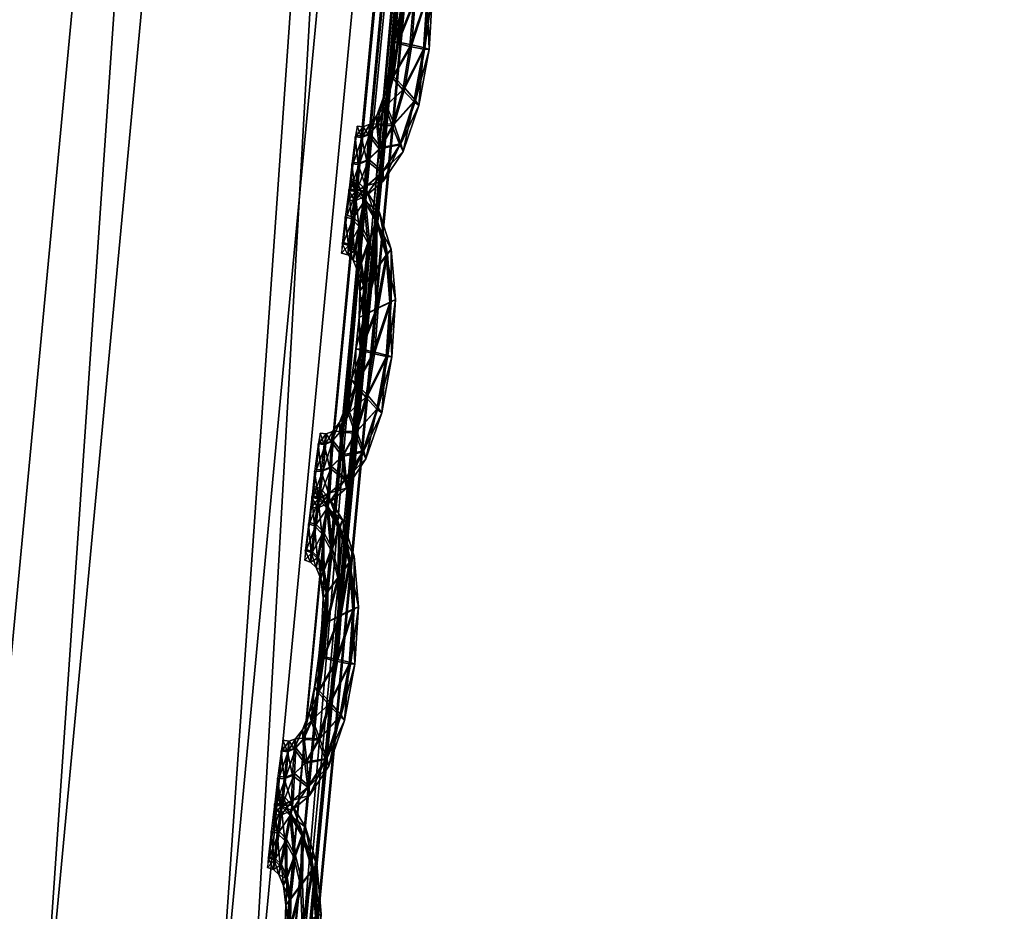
# Model space of a CAD drawing. Extents: x -7.4 to 7.4, y -11.5 to 9.8.
# Tile 360 of 469: x 7.242 to 7.428, y -1.481 to -1.313. Entities that reach past the tile are written whole.
import ezdxf

# ---------------------------------------------------------------- set-up
doc = ezdxf.new("R2010")
doc.units = 0
doc.header["$MEASUREMENT"] = 0
for name, color, linetype in [('A-FURN-3-ST', 150, 'Continuous'), ('A-FURN-3-ST-SEAM', 130, 'Continuous'), ('A-FURN-3-ST-SI', 160, 'Continuous')]:
    doc.layers.add(name, color=color, linetype=linetype)

msp = doc.modelspace()

# ---------------------------------------------------------------- meshes
at = {"layer": 'A-FURN-3-ST'}
mesh = msp.add_polyface(dxfattribs=at)
corners = [(7.22977, 2.47974, 1.00292), (7.35379, 1.23499, 1.00342), (7.0974, 1.23355, 0.61819), (6.97746, 2.47748, 0.61819), (7.36432, -0.11388, 1.00364), (7.10761, -0.11441, 0.61819), (7.23187, -1.52018, 1.00345), (6.97947, -1.51977, 0.61819), (6.94358, -2.93336, 1.00296), (6.70064, -2.932, 0.61819), (6.49747, -4.30695, 1.00243), (6.26973, -4.302, 0.61819), (2.26399, -2.9313, 0.55836), (2.16775, -1.51952, 0.55836), (3.0253, -1.51952, 0.55836), (3.10702, -2.9313, 0.55836), (2.93167, -0.11466, 0.55836), (2.84505, 1.23285, 0.55836), (2.08805, -0.11466, 0.55836), (2.77575, 2.47636, 0.55836), (2.02663, 1.23285, 0.55836), (2.45224, -5.39073, 0.55836), (2.3693, -4.27613, 0.55836), (3.15503, -4.27547, 0.55836), (4.17159, -2.9313, 0.55836), (5.25451, -2.9313, 0.55836), (4.97271, -4.28639, 0.55836), (4.06343, -4.27934, 0.55836), (3.87811, -5.41615, 0.55836), (4.60186, -5.47272, 0.55836), (6.4913, -0.11462, 0.56582), (6.37871, -1.51956, 0.56582), (5.48815, -0.11466, 0.55836), (5.42456, -1.51952, 0.55836), (6.12967, -2.93138, 0.56582), (6.47938, 1.23293, 0.56582), (6.36909, 2.47649, 0.56582), (5.45958, 1.23285, 0.55836), (5.36104, 2.47636, 0.55836), (5.74344, -4.29463, 0.56582), (4.17689, -0.11466, 0.55836), (4.20372, -1.51956, 0.55836), (4.11143, 1.23285, 0.55836), (4.02429, 2.47636, 0.55836)]
mesh.append_faces([[corners[k] for k in face] for face in [(0, 1, 2), (2, 3, 0), (4, 5, 2), (2, 1, 4), (6, 7, 5), (5, 4, 6), (8, 9, 7), (7, 6, 8), (10, 11, 9), (9, 8, 10), (24, 25, 26), (26, 27, 24), (27, 26, 29), (30, 5, 7), (7, 31, 30), (32, 30, 31), (31, 33, 32), (33, 31, 34), (34, 25, 33), (31, 7, 9), (9, 34, 31), (3, 2, 35), (35, 36, 3), (36, 35, 37), (37, 38, 36), (35, 30, 32), (32, 37, 35), (2, 5, 30), (30, 35, 2), (34, 9, 11), (11, 39, 34), (25, 34, 39), (39, 26, 25), (40, 32, 33), (33, 41, 40), (41, 33, 25), (25, 24, 41), (38, 37, 42), (42, 43, 38), (37, 32, 40), (40, 42, 37)]])
mesh.append_faces([[corners[k] for k in face] for face in [(12, 13, 14), (14, 15, 12), (16, 14, 13), (17, 16, 18), (19, 17, 20), (21, 22, 23), (22, 12, 15), (15, 23, 22), (27, 23, 15), (14, 16, 40), (15, 14, 41), (17, 19, 43), (16, 17, 42)]], dxfattribs={"vtx0": -1, "vtx1": -1, "vtx2": -1})
mesh.append_faces([[corners[k] for k in face] for face in [(15, 24, 27), (23, 27, 28)]], dxfattribs={"vtx0": -1, "vtx2": -1})
mesh.append_faces([[corners[k] for k in face] for face in [(40, 41, 14), (41, 24, 15), (43, 42, 17), (42, 40, 16)]], dxfattribs={"vtx1": -1, "vtx2": -1})
mesh = msp.add_polyface(dxfattribs=at)
corners = [(7.42329, -0.11335, 17.73472), (7.29032, -1.52059, 17.72529), (7.2887, -1.52055, 17.71875), (7.42159, -0.11343, 17.72818), (6.99958, -2.93456, 17.69562), (7.00104, -2.93481, 17.70216), (7.29305, -1.52076, 17.73624), (7.4261, -0.11318, 17.74563), (7.00286, -2.93505, 17.73015), (7.2923, -1.52068, 17.75301), (7.27821, -1.51994, 17.76499), (7.4253, -0.11322, 17.76233), (7.41066, -0.11417, 17.77427), (7.00353, -2.93522, 17.71323), (6.90828, -2.91548, 17.75491), (7.19048, -1.5147, 17.77811), (7.16159, -1.51161, 17.86532), (7.32012, -0.12072, 17.78766), (7.29174, -0.12455, 17.87437), (7.21133, -1.51619, 17.76035), (7.34141, -0.11883, 17.76993), (6.9283, -2.92042, 17.737), (6.95977, -2.92669, 17.74057), (7.24537, -1.51812, 17.76362), (7.37663, -0.11644, 17.77306), (6.98992, -2.93254, 17.74221), (6.2829, -0.14293, 18.34951), (6.17035, -1.4969, 18.34232), (6.78616, -1.4995, 18.23655), (6.9137, -0.13967, 18.24374), (6.50859, -2.86604, 18.21899), (7.42329, -0.11335, 17.72247), (7.29032, -1.52059, 17.71304), (7.29305, -1.52076, 17.70791), (7.4261, -0.11318, 17.71734), (7.00353, -2.93522, 17.68478), (7.00104, -2.93481, 17.68992), (6.78853, -2.88553, 18.02829), (7.07303, -1.50547, 18.04795), (7.20377, -0.13218, 18.05602)]
mesh.append_faces([[corners[k] for k in face] for face in [(0, 1, 2), (2, 3, 0), (4, 2, 1), (5, 1, 6), (7, 6, 1), (1, 0, 7), (8, 9, 10), (9, 11, 12), (12, 10, 9), (6, 7, 11), (11, 9, 6), (13, 6, 9), (14, 15, 16), (15, 17, 18), (18, 16, 15), (19, 20, 17), (17, 15, 19), (21, 19, 15), (22, 23, 19), (23, 24, 20), (20, 19, 23), (10, 12, 24), (24, 23, 10), (25, 10, 23), (26, 27, 28), (28, 29, 26), (30, 28, 27), (31, 32, 33), (33, 34, 31), (35, 33, 32), (36, 32, 2), (3, 2, 32), (32, 31, 3), (37, 38, 28), (29, 28, 38), (38, 39, 29), (39, 38, 16), (16, 18, 39), (16, 38, 37)]])
at = {"layer": 'A-FURN-3-ST-SEAM'}
mesh = msp.add_polyface(dxfattribs=at)
corners = [(7.31794, -1.29943, 17.72441), (7.31862, -1.30833, 17.72438), (7.31604, -1.30961, 17.72563), (7.31541, -1.31801, 17.72551), (7.31965, -1.30775, 17.72103), (7.31573, -1.30231, 17.72567), (7.313, -1.31739, 17.72426), (7.31794, -1.31851, 17.7243), (7.31901, -1.31859, 17.72091), (7.31885, -1.29823, 17.72106), (7.316, -1.29296, 17.72441), (7.31359, -1.31084, 17.72434), (7.31205, -1.3239, 17.72418), (7.31406, -1.32621, 17.72544), (7.31818, -1.3183, 17.71757), (7.31885, -1.30812, 17.71764), (7.31442, -1.29708, 17.72567), (7.31363, -1.30516, 17.72438), (7.31221, -1.3171, 17.72087), (7.3128, -1.31121, 17.72095), (7.31616, -1.32843, 17.72414), (7.31707, -1.32918, 17.7208), (7.31644, -1.32823, 17.71741), (7.31818, -1.29922, 17.71768), (7.31668, -1.29135, 17.72106), (7.31371, -1.28913, 17.72438), (7.31296, -1.30614, 17.72099), (7.31137, -1.32296, 17.7208), (7.31074, -1.3293, 17.72411), (7.31205, -1.33301, 17.72532), (7.31442, -1.32592, 17.7162), (7.31577, -1.31772, 17.71627), (7.3164, -1.30936, 17.71635), (7.31276, -1.29395, 17.72567), (7.313, -1.30112, 17.72441), (7.31256, -1.30252, 17.72103), (7.31387, -1.31064, 17.7176), (7.31324, -1.31719, 17.71753), (7.31391, -1.30495, 17.71764), (7.31347, -1.33659, 17.72403), (7.31411, -1.33787, 17.72065), (7.31371, -1.33639, 17.7173), (7.3124, -1.33268, 17.71608), (7.31608, -1.30207, 17.71643), (7.31624, -1.2928, 17.71768), (7.31418, -1.28724, 17.72103), (7.31205, -1.28748, 17.72438), (7.31324, -1.30091, 17.71768), (7.31229, -1.3237, 17.71745), (7.31035, -1.32782, 17.72076), (7.30916, -1.33284, 17.72403), (7.30959, -1.33738, 17.72525), (7.31098, -1.32909, 17.71738), (7.31244, -1.28551, 17.72099), (7.31137, -1.29259, 17.72563), (7.31189, -1.29869, 17.72441), (7.31169, -1.30038, 17.72103), (7.31216, -1.29848, 17.71768), (7.31478, -1.29683, 17.71643), (7.31011, -1.34187, 17.72396), (7.31043, -1.34343, 17.72057), (7.31035, -1.34162, 17.71722), (7.30995, -1.33709, 17.71601), (7.3094, -1.33264, 17.7173), (7.31398, -1.28892, 17.71764), (7.31232, -1.28732, 17.71764), (7.31121, -1.28505, 17.72099), (7.31086, -1.28703, 17.72438), (7.31311, -1.2937, 17.71639), (7.30912, -1.33107, 17.72068), (7.30758, -1.3347, 17.72399), (7.30726, -1.33964, 17.72521), (7.3111, -1.28686, 17.71764), (7.31019, -1.29218, 17.72563), (7.31078, -1.29762, 17.72438), (7.31066, -1.29943, 17.72103), (7.31102, -1.29741, 17.71768), (7.30706, -1.34455, 17.72388), (7.30706, -1.34628, 17.7205), (7.3073, -1.3443, 17.71715), (7.30761, -1.33935, 17.71597), (7.30781, -1.33445, 17.71726), (7.30781, -1.33272, 17.72065), (7.31173, -1.29234, 17.71639), (7.31054, -1.29193, 17.71639), (7.30623, -1.33519, 17.72399), (7.30563, -1.34034, 17.72517), (7.30963, -1.29725, 17.72438), (7.30951, -1.29906, 17.72103), (7.30987, -1.29704, 17.71764), (7.30658, -1.33322, 17.72065), (7.30508, -1.34537, 17.72384), (7.305, -1.34718, 17.72046), (7.30536, -1.34516, 17.71711), (7.30595, -1.34001, 17.71593), (7.30651, -1.33499, 17.71726), (7.30544, -1.33305, 17.72065), (7.30508, -1.33507, 17.72399), (7.30441, -1.34022, 17.72517), (7.30532, -1.33486, 17.71726), (7.30385, -1.34529, 17.72384), (7.30374, -1.34706, 17.72046), (7.30409, -1.34504, 17.71711), (7.30476, -1.33993, 17.71593)]
mesh.append_faces([[corners[k] for k in face] for face in [(2, 1, 0), (1, 2, 3), (0, 1, 4), (0, 5, 2), (6, 3, 2), (3, 7, 1), (8, 4, 1), (4, 9, 0), (5, 0, 10), (11, 2, 5), (3, 6, 12), (2, 11, 6), (7, 3, 13), (1, 7, 8), (4, 8, 14), (9, 4, 15), (10, 0, 9), (10, 16, 5), (5, 17, 11), (12, 6, 18), (12, 13, 3), (6, 11, 19), (13, 20, 7), (21, 8, 7), (22, 14, 8), (14, 15, 4), (15, 23, 9), (9, 24, 10), (16, 10, 25), (17, 5, 16), (11, 17, 26), (19, 18, 6), (18, 27, 12), (13, 12, 28), (26, 19, 11), (20, 13, 29), (7, 20, 21), (8, 21, 22), (14, 22, 30), (15, 14, 31), (23, 15, 32), (24, 9, 23), (25, 10, 24), (25, 33, 16), (16, 34, 17), (35, 26, 17), (18, 19, 36), (27, 18, 37), (28, 12, 27), (28, 29, 13), (19, 26, 38), (29, 39, 20), (40, 21, 20), (41, 22, 21), (42, 30, 22), (30, 31, 14), (31, 32, 15), (32, 43, 23), (23, 44, 24), (24, 45, 25), (33, 25, 46), (34, 16, 33), (17, 34, 35), (26, 35, 47), (38, 36, 19), (36, 37, 18), (37, 48, 27), (27, 49, 28), (29, 28, 50), (47, 38, 26), (39, 29, 51), (20, 39, 40), (21, 40, 41), (22, 41, 42), (30, 42, 52), (31, 30, 48), (32, 31, 37), (43, 32, 36), (44, 23, 43), (45, 24, 44), (25, 45, 53), (53, 46, 25), (46, 54, 33), (33, 55, 34), (56, 35, 34), (57, 47, 35), (36, 38, 43), (37, 36, 32), (48, 37, 31), (49, 27, 48), (50, 28, 49), (50, 51, 29), (38, 47, 58), (51, 59, 39), (60, 40, 39), (61, 41, 40), (62, 42, 41), (63, 52, 42), (52, 48, 30), (43, 58, 44), (44, 64, 45), (65, 53, 45), (46, 53, 66), (54, 46, 67), (55, 33, 54), (34, 55, 56), (35, 56, 57), (47, 57, 68), (58, 43, 38), (48, 52, 49), (49, 69, 50), (51, 50, 70), (68, 58, 47), (59, 51, 71), (39, 59, 60), (40, 60, 61), (41, 61, 62), (42, 62, 63), (52, 63, 69), (64, 44, 58), (45, 64, 65), (53, 65, 72), (72, 66, 53), (66, 67, 46), (67, 73, 54), (54, 74, 55), (56, 55, 74), (57, 56, 75), (68, 57, 76), (69, 49, 52), (70, 50, 69), (70, 71, 51), (58, 68, 64), (71, 77, 59), (78, 60, 59), (79, 61, 60), (80, 62, 61), (81, 63, 62), (82, 69, 63), (83, 65, 64), (84, 72, 65), (74, 54, 73), (74, 75, 56), (75, 76, 57), (76, 83, 68), (69, 82, 70), (71, 70, 85), (64, 68, 83), (77, 71, 86), (59, 77, 78), (60, 78, 79), (61, 79, 80), (62, 80, 81), (63, 81, 82), (65, 83, 84), (73, 87, 74), (75, 74, 87), (76, 75, 88), (83, 76, 89), (70, 82, 90), (90, 85, 70), (85, 86, 71), (86, 91, 77), (78, 77, 91), (79, 78, 92), (80, 79, 93), (81, 80, 94), (82, 81, 95), (89, 84, 83), (87, 88, 75), (88, 89, 76), (95, 90, 82), (85, 90, 96), (86, 85, 97), (91, 86, 98), (91, 92, 78), (92, 93, 79), (93, 94, 80), (94, 95, 81), (90, 95, 99), (99, 96, 90), (96, 97, 85), (97, 98, 86), (98, 100, 91), (92, 91, 100), (93, 92, 101), (94, 93, 102), (95, 94, 103), (103, 99, 95), (100, 101, 92), (101, 102, 93), (102, 103, 94)]])
mesh = msp.add_polyface(dxfattribs=at)
corners = [(7.31094, -1.35744, 17.72384), (7.31161, -1.36638, 17.7238), (7.30904, -1.36766, 17.72502), (7.30841, -1.37602, 17.72494), (7.31268, -1.3658, 17.72042), (7.30876, -1.36032, 17.72506), (7.30599, -1.3754, 17.72369), (7.31094, -1.37656, 17.72369), (7.31201, -1.37664, 17.72034), (7.31185, -1.35629, 17.72046), (7.309, -1.35101, 17.72384), (7.30658, -1.36885, 17.72376), (7.30504, -1.38191, 17.72358), (7.30706, -1.38422, 17.72483), (7.31121, -1.37635, 17.71696), (7.31185, -1.36617, 17.71707), (7.30746, -1.35509, 17.7251), (7.30666, -1.36317, 17.7238), (7.3052, -1.37512, 17.72031), (7.30579, -1.36922, 17.72038), (7.30916, -1.38649, 17.72358), (7.31007, -1.38723, 17.72019), (7.30943, -1.38624, 17.71684), (7.31118, -1.35723, 17.71711), (7.30967, -1.34937, 17.72046), (7.30671, -1.34714, 17.7238), (7.30595, -1.36416, 17.72042), (7.30437, -1.38097, 17.72023), (7.30374, -1.38731, 17.7235), (7.30504, -1.39102, 17.72476), (7.30742, -1.38393, 17.71559), (7.30876, -1.37573, 17.7157), (7.3094, -1.36737, 17.71578), (7.30576, -1.35196, 17.72506), (7.30599, -1.35913, 17.7238), (7.30555, -1.36053, 17.72046), (7.30686, -1.36865, 17.71703), (7.30623, -1.3752, 17.71696), (7.3069, -1.36296, 17.71707), (7.30647, -1.39464, 17.72346), (7.3071, -1.39588, 17.72008), (7.30671, -1.3944, 17.71673), (7.3054, -1.39073, 17.71551), (7.30908, -1.36008, 17.71582), (7.30923, -1.35081, 17.71711), (7.30718, -1.34525, 17.72046), (7.30508, -1.34549, 17.7238), (7.30623, -1.35892, 17.71707), (7.30528, -1.38171, 17.71688), (7.30334, -1.38583, 17.72015), (7.30215, -1.39085, 17.72346), (7.30259, -1.39543, 17.72468), (7.30401, -1.38711, 17.71681), (7.30544, -1.34347, 17.72042), (7.30437, -1.3506, 17.72506), (7.30492, -1.3567, 17.7238), (7.30468, -1.35839, 17.72046), (7.30516, -1.35649, 17.71707), (7.30777, -1.35485, 17.71582), (7.3031, -1.39988, 17.72335), (7.30342, -1.40144, 17.71996), (7.30334, -1.39967, 17.71661), (7.30294, -1.3951, 17.71544), (7.30243, -1.39065, 17.71673), (7.30698, -1.34693, 17.71707), (7.30532, -1.34529, 17.71707), (7.30421, -1.34302, 17.72042), (7.30385, -1.34504, 17.72376), (7.30611, -1.35167, 17.71582), (7.30211, -1.38904, 17.72011), (7.30057, -1.39267, 17.72342), (7.30025, -1.39765, 17.7246), (7.30409, -1.34483, 17.71703), (7.30318, -1.35019, 17.72506), (7.30378, -1.35563, 17.7238), (7.30366, -1.3574, 17.72046), (7.30401, -1.35542, 17.71707), (7.30006, -1.40256, 17.72331), (7.30009, -1.40429, 17.71992), (7.30029, -1.40231, 17.71658), (7.30061, -1.39736, 17.71536), (7.30085, -1.39246, 17.71669), (7.30081, -1.39073, 17.72008), (7.30473, -1.35031, 17.71582), (7.30354, -1.3499, 17.71582), (7.29923, -1.3932, 17.72338), (7.29863, -1.39831, 17.7246), (7.30263, -1.35526, 17.7238), (7.30251, -1.35707, 17.72042), (7.30286, -1.35505, 17.71707), (7.29958, -1.39118, 17.72008), (7.29812, -1.40338, 17.72327), (7.298, -1.40515, 17.71989), (7.29836, -1.40313, 17.71654), (7.29899, -1.39802, 17.71536), (7.2995, -1.393, 17.71669), (7.29844, -1.39102, 17.72004), (7.29808, -1.39308, 17.72338), (7.29741, -1.39819, 17.7246), (7.29831, -1.39283, 17.71665), (7.29685, -1.40326, 17.72327), (7.29673, -1.40507, 17.71989), (7.29709, -1.40305, 17.71654), (7.29776, -1.3979, 17.71532)]
mesh.append_faces([[corners[k] for k in face] for face in [(2, 1, 0), (1, 2, 3), (0, 1, 4), (0, 5, 2), (6, 3, 2), (3, 7, 1), (8, 4, 1), (4, 9, 0), (5, 0, 10), (11, 2, 5), (3, 6, 12), (2, 11, 6), (7, 3, 13), (1, 7, 8), (4, 8, 14), (9, 4, 15), (10, 0, 9), (10, 16, 5), (5, 17, 11), (12, 6, 18), (12, 13, 3), (6, 11, 19), (13, 20, 7), (21, 8, 7), (22, 14, 8), (14, 15, 4), (15, 23, 9), (9, 24, 10), (16, 10, 25), (17, 5, 16), (11, 17, 26), (19, 18, 6), (18, 27, 12), (13, 12, 28), (26, 19, 11), (20, 13, 29), (7, 20, 21), (8, 21, 22), (14, 22, 30), (15, 14, 31), (23, 15, 32), (24, 9, 23), (25, 10, 24), (25, 33, 16), (16, 34, 17), (35, 26, 17), (18, 19, 36), (27, 18, 37), (28, 12, 27), (28, 29, 13), (19, 26, 38), (29, 39, 20), (40, 21, 20), (41, 22, 21), (42, 30, 22), (30, 31, 14), (31, 32, 15), (32, 43, 23), (23, 44, 24), (24, 45, 25), (33, 25, 46), (34, 16, 33), (17, 34, 35), (26, 35, 47), (38, 36, 19), (36, 37, 18), (37, 48, 27), (27, 49, 28), (29, 28, 50), (47, 38, 26), (39, 29, 51), (20, 39, 40), (21, 40, 41), (22, 41, 42), (30, 42, 52), (31, 30, 48), (32, 31, 37), (43, 32, 36), (44, 23, 43), (45, 24, 44), (25, 45, 53), (53, 46, 25), (46, 54, 33), (33, 55, 34), (56, 35, 34), (57, 47, 35), (36, 38, 43), (37, 36, 32), (48, 37, 31), (49, 27, 48), (50, 28, 49), (50, 51, 29), (38, 47, 58), (51, 59, 39), (60, 40, 39), (61, 41, 40), (62, 42, 41), (63, 52, 42), (52, 48, 30), (43, 58, 44), (44, 64, 45), (65, 53, 45), (46, 53, 66), (54, 46, 67), (55, 33, 54), (34, 55, 56), (35, 56, 57), (47, 57, 68), (58, 43, 38), (48, 52, 49), (49, 69, 50), (51, 50, 70), (68, 58, 47), (59, 51, 71), (39, 59, 60), (40, 60, 61), (41, 61, 62), (42, 62, 63), (52, 63, 69), (64, 44, 58), (45, 64, 65), (53, 65, 72), (72, 66, 53), (66, 67, 46), (67, 73, 54), (54, 74, 55), (56, 55, 74), (57, 56, 75), (68, 57, 76), (69, 49, 52), (70, 50, 69), (70, 71, 51), (58, 68, 64), (71, 77, 59), (78, 60, 59), (79, 61, 60), (80, 62, 61), (81, 63, 62), (82, 69, 63), (83, 65, 64), (84, 72, 65), (74, 54, 73), (74, 75, 56), (75, 76, 57), (76, 83, 68), (69, 82, 70), (71, 70, 85), (64, 68, 83), (77, 71, 86), (59, 77, 78), (60, 78, 79), (61, 79, 80), (62, 80, 81), (63, 81, 82), (65, 83, 84), (73, 87, 74), (75, 74, 87), (76, 75, 88), (83, 76, 89), (70, 82, 90), (90, 85, 70), (85, 86, 71), (86, 91, 77), (78, 77, 91), (79, 78, 92), (80, 79, 93), (81, 80, 94), (82, 81, 95), (89, 84, 83), (87, 88, 75), (88, 89, 76), (95, 90, 82), (85, 90, 96), (86, 85, 97), (91, 86, 98), (91, 92, 78), (92, 93, 79), (93, 94, 80), (94, 95, 81), (90, 95, 99), (99, 96, 90), (96, 97, 85), (97, 98, 86), (98, 100, 91), (92, 91, 100), (93, 92, 101), (94, 93, 102), (95, 94, 103), (103, 99, 95), (100, 101, 92), (101, 102, 93), (102, 103, 94)]])
mesh = msp.add_polyface(dxfattribs=at)
corners = [(7.30393, -1.41549, 17.72323), (7.30461, -1.42439, 17.7232), (7.30204, -1.42567, 17.72445), (7.3014, -1.43407, 17.72438), (7.30568, -1.42386, 17.71985), (7.30176, -1.41838, 17.72449), (7.29899, -1.43346, 17.72308), (7.30393, -1.43461, 17.72312), (7.305, -1.43469, 17.71974), (7.30484, -1.4143, 17.71989), (7.30199, -1.40902, 17.72323), (7.29958, -1.42686, 17.72315), (7.29804, -1.43992, 17.723), (7.30006, -1.44227, 17.72426), (7.30421, -1.43436, 17.71639), (7.30484, -1.42418, 17.71646), (7.30045, -1.4131, 17.72449), (7.29966, -1.42118, 17.7232), (7.2982, -1.43313, 17.71974), (7.29879, -1.42723, 17.71977), (7.30215, -1.4445, 17.723), (7.30306, -1.44528, 17.71962), (7.30243, -1.44429, 17.71627), (7.30417, -1.41529, 17.7165), (7.30267, -1.40742, 17.71989), (7.29974, -1.40515, 17.72323), (7.29899, -1.42217, 17.71985), (7.29737, -1.43898, 17.71966), (7.29673, -1.44532, 17.72293), (7.29804, -1.44903, 17.72414), (7.30041, -1.44198, 17.71502), (7.30176, -1.43378, 17.71509), (7.30239, -1.42538, 17.71521), (7.29875, -1.40997, 17.72449), (7.29899, -1.41714, 17.72323), (7.29855, -1.41854, 17.71985), (7.29986, -1.42666, 17.71643), (7.29923, -1.43325, 17.71635), (7.2999, -1.42097, 17.71646), (7.29946, -1.45266, 17.72285), (7.30009, -1.45393, 17.71951), (7.2997, -1.45245, 17.71612), (7.29839, -1.44874, 17.71491), (7.30207, -1.41809, 17.71525), (7.30223, -1.40882, 17.7165), (7.30018, -1.40326, 17.71985), (7.29808, -1.40346, 17.7232), (7.29923, -1.41693, 17.7165), (7.29828, -1.43972, 17.71627), (7.29638, -1.44384, 17.71958), (7.29515, -1.44886, 17.72289), (7.29558, -1.45344, 17.72407), (7.29701, -1.44512, 17.7162), (7.29844, -1.40148, 17.71985), (7.29737, -1.40857, 17.72449), (7.29792, -1.41471, 17.72323), (7.29768, -1.4164, 17.71985), (7.29816, -1.4145, 17.7165), (7.30077, -1.41286, 17.71525), (7.2961, -1.45789, 17.72278), (7.29642, -1.45949, 17.71939), (7.29638, -1.45768, 17.71604), (7.29594, -1.45311, 17.71483), (7.29543, -1.44866, 17.71616), (7.29998, -1.40495, 17.7165), (7.29831, -1.4033, 17.71646), (7.29721, -1.40103, 17.71981), (7.29685, -1.40301, 17.7232), (7.29911, -1.40968, 17.71525), (7.29511, -1.44705, 17.71954), (7.29356, -1.45068, 17.72285), (7.29325, -1.45566, 17.72403), (7.29713, -1.40284, 17.71646), (7.29622, -1.40816, 17.72445), (7.29677, -1.4136, 17.72323), (7.29665, -1.41541, 17.71985), (7.29701, -1.41343, 17.7165), (7.29305, -1.46057, 17.7227), (7.29309, -1.4623, 17.71931), (7.29333, -1.46032, 17.71597), (7.29361, -1.45533, 17.71479), (7.29384, -1.45047, 17.71612), (7.2938, -1.44874, 17.71951), (7.29772, -1.40832, 17.71521), (7.29653, -1.40791, 17.71521), (7.29226, -1.45121, 17.72281), (7.29163, -1.45632, 17.72399), (7.29562, -1.41323, 17.72323), (7.29554, -1.41504, 17.71985), (7.2959, -1.41302, 17.7165), (7.29258, -1.44919, 17.71947), (7.29111, -1.46139, 17.7227), (7.29104, -1.46316, 17.71928), (7.29135, -1.46114, 17.71597), (7.29198, -1.45603, 17.71475), (7.2925, -1.45097, 17.71608), (7.29143, -1.44903, 17.71947), (7.29107, -1.45105, 17.72281), (7.2904, -1.4562, 17.72399), (7.29135, -1.45084, 17.71608), (7.28984, -1.46127, 17.72266), (7.28976, -1.46308, 17.71928), (7.29012, -1.46102, 17.71593), (7.29076, -1.45587, 17.71475)]
mesh.append_faces([[corners[k] for k in face] for face in [(2, 1, 0), (1, 2, 3), (0, 1, 4), (0, 5, 2), (6, 3, 2), (3, 7, 1), (8, 4, 1), (4, 9, 0), (5, 0, 10), (11, 2, 5), (3, 6, 12), (2, 11, 6), (7, 3, 13), (1, 7, 8), (4, 8, 14), (9, 4, 15), (10, 0, 9), (10, 16, 5), (5, 17, 11), (12, 6, 18), (12, 13, 3), (6, 11, 19), (13, 20, 7), (21, 8, 7), (22, 14, 8), (14, 15, 4), (15, 23, 9), (9, 24, 10), (16, 10, 25), (17, 5, 16), (11, 17, 26), (19, 18, 6), (18, 27, 12), (13, 12, 28), (26, 19, 11), (20, 13, 29), (7, 20, 21), (8, 21, 22), (14, 22, 30), (15, 14, 31), (23, 15, 32), (24, 9, 23), (25, 10, 24), (25, 33, 16), (16, 34, 17), (35, 26, 17), (18, 19, 36), (27, 18, 37), (28, 12, 27), (28, 29, 13), (19, 26, 38), (29, 39, 20), (40, 21, 20), (41, 22, 21), (42, 30, 22), (30, 31, 14), (31, 32, 15), (32, 43, 23), (23, 44, 24), (24, 45, 25), (33, 25, 46), (34, 16, 33), (17, 34, 35), (26, 35, 47), (38, 36, 19), (36, 37, 18), (37, 48, 27), (27, 49, 28), (29, 28, 50), (47, 38, 26), (39, 29, 51), (20, 39, 40), (21, 40, 41), (22, 41, 42), (30, 42, 52), (31, 30, 48), (32, 31, 37), (43, 32, 36), (44, 23, 43), (45, 24, 44), (25, 45, 53), (53, 46, 25), (46, 54, 33), (33, 55, 34), (56, 35, 34), (57, 47, 35), (36, 38, 43), (37, 36, 32), (48, 37, 31), (49, 27, 48), (50, 28, 49), (50, 51, 29), (38, 47, 58), (51, 59, 39), (60, 40, 39), (61, 41, 40), (62, 42, 41), (63, 52, 42), (52, 48, 30), (43, 58, 44), (44, 64, 45), (65, 53, 45), (46, 53, 66), (54, 46, 67), (55, 33, 54), (34, 55, 56), (35, 56, 57), (47, 57, 68), (58, 43, 38), (48, 52, 49), (49, 69, 50), (51, 50, 70), (68, 58, 47), (59, 51, 71), (39, 59, 60), (40, 60, 61), (41, 61, 62), (42, 62, 63), (52, 63, 69), (64, 44, 58), (45, 64, 65), (53, 65, 72), (72, 66, 53), (66, 67, 46), (67, 73, 54), (54, 74, 55), (56, 55, 74), (57, 56, 75), (68, 57, 76), (69, 49, 52), (70, 50, 69), (70, 71, 51), (58, 68, 64), (71, 77, 59), (78, 60, 59), (79, 61, 60), (80, 62, 61), (81, 63, 62), (82, 69, 63), (83, 65, 64), (84, 72, 65), (74, 54, 73), (74, 75, 56), (75, 76, 57), (76, 83, 68), (69, 82, 70), (71, 70, 85), (64, 68, 83), (77, 71, 86), (59, 77, 78), (60, 78, 79), (61, 79, 80), (62, 80, 81), (63, 81, 82), (65, 83, 84), (73, 87, 74), (75, 74, 87), (76, 75, 88), (83, 76, 89), (70, 82, 90), (90, 85, 70), (85, 86, 71), (86, 91, 77), (78, 77, 91), (79, 78, 92), (80, 79, 93), (81, 80, 94), (82, 81, 95), (89, 84, 83), (87, 88, 75), (88, 89, 76), (95, 90, 82), (85, 90, 96), (86, 85, 97), (91, 86, 98), (91, 92, 78), (92, 93, 79), (93, 94, 80), (94, 95, 81), (90, 95, 99), (99, 96, 90), (96, 97, 85), (97, 98, 86), (98, 100, 91), (92, 91, 100), (93, 92, 101), (94, 93, 102), (95, 94, 103), (103, 99, 95), (100, 101, 92), (101, 102, 93), (102, 103, 94)]])
mesh = msp.add_polyface(dxfattribs=at)
corners = [(7.29693, -1.4735, 17.72266), (7.29756, -1.48244, 17.72262), (7.29503, -1.48372, 17.72384), (7.2944, -1.49208, 17.72376), (7.29863, -1.48187, 17.71924), (7.29475, -1.47639, 17.72392), (7.29198, -1.49147, 17.72251), (7.29689, -1.49262, 17.72251), (7.29796, -1.49274, 17.71916), (7.29784, -1.47235, 17.71931), (7.29499, -1.46704, 17.72266), (7.29258, -1.48487, 17.72258), (7.29095, -1.49793, 17.72243), (7.29297, -1.50028, 17.72365), (7.29717, -1.49241, 17.71578), (7.29784, -1.48224, 17.71589), (7.29345, -1.47111, 17.72392), (7.29266, -1.47919, 17.72262), (7.29115, -1.49114, 17.71913), (7.29178, -1.48524, 17.7192), (7.29507, -1.50255, 17.7224), (7.29598, -1.50329, 17.71901), (7.29535, -1.5023, 17.71566), (7.29717, -1.4733, 17.71593), (7.29566, -1.46543, 17.71931), (7.29274, -1.46316, 17.72262), (7.29198, -1.48018, 17.71924), (7.29032, -1.49699, 17.71905), (7.28965, -1.50333, 17.72232), (7.29091, -1.50704, 17.72358), (7.29333, -1.49999, 17.71441), (7.29475, -1.4918, 17.71452), (7.29539, -1.48343, 17.7146), (7.29178, -1.46794, 17.72392), (7.29198, -1.47515, 17.72262), (7.29155, -1.47655, 17.71928), (7.29285, -1.48467, 17.71586), (7.29222, -1.49126, 17.71578), (7.29289, -1.47898, 17.71589), (7.2923, -1.51067, 17.72228), (7.29293, -1.51194, 17.7189), (7.29258, -1.51046, 17.71555), (7.29127, -1.50675, 17.71429), (7.29511, -1.4761, 17.71464), (7.29523, -1.46683, 17.71593), (7.29317, -1.46127, 17.71928), (7.29107, -1.46147, 17.72262), (7.29222, -1.47495, 17.71593), (7.29123, -1.49773, 17.7157), (7.28929, -1.50185, 17.71897), (7.28803, -1.50688, 17.72228), (7.28842, -1.51141, 17.7235), (7.28989, -1.50313, 17.71563), (7.29143, -1.45949, 17.71924), (7.29036, -1.46658, 17.72388), (7.29091, -1.47272, 17.72262), (7.29068, -1.47441, 17.71928), (7.29115, -1.47251, 17.71593), (7.2938, -1.47087, 17.71468), (7.28889, -1.5159, 17.72217), (7.28921, -1.51746, 17.71878), (7.28917, -1.51565, 17.71544), (7.28878, -1.51112, 17.71422), (7.2883, -1.50663, 17.71555), (7.29297, -1.46296, 17.71589), (7.29131, -1.46131, 17.71589), (7.2902, -1.459, 17.71924), (7.28984, -1.46102, 17.72262), (7.2921, -1.46769, 17.71464), (7.28799, -1.50506, 17.71893), (7.28644, -1.50865, 17.72224), (7.28609, -1.51363, 17.72342), (7.29012, -1.46081, 17.71589), (7.28921, -1.46617, 17.72388), (7.28976, -1.47161, 17.72262), (7.28965, -1.47342, 17.71928), (7.29001, -1.4714, 17.71589), (7.28585, -1.51854, 17.72209), (7.28585, -1.52027, 17.71871), (7.28609, -1.51829, 17.7154), (7.28644, -1.51334, 17.71418), (7.28668, -1.50844, 17.71551), (7.28668, -1.50671, 17.7189), (7.29071, -1.46629, 17.71464), (7.28957, -1.46588, 17.71464), (7.2851, -1.50918, 17.72221), (7.28446, -1.51429, 17.72342), (7.28862, -1.47124, 17.72262), (7.28854, -1.47305, 17.71928), (7.28889, -1.47103, 17.71589), (7.28545, -1.50716, 17.7189), (7.28387, -1.51932, 17.72209), (7.28379, -1.52113, 17.71871), (7.28415, -1.51911, 17.71536), (7.28478, -1.514, 17.71414), (7.28537, -1.50893, 17.71551), (7.28431, -1.507, 17.71886), (7.28395, -1.50902, 17.72221), (7.28324, -1.51417, 17.72338), (7.28419, -1.50881, 17.71547), (7.28264, -1.51924, 17.72205), (7.28252, -1.52101, 17.71867), (7.28288, -1.51899, 17.71536), (7.28359, -1.51384, 17.71414)]
mesh.append_faces([[corners[k] for k in face] for face in [(2, 1, 0), (1, 2, 3), (0, 1, 4), (0, 5, 2), (6, 3, 2), (3, 7, 1), (8, 4, 1), (4, 9, 0), (5, 0, 10), (11, 2, 5), (3, 6, 12), (2, 11, 6), (7, 3, 13), (1, 7, 8), (4, 8, 14), (9, 4, 15), (10, 0, 9), (10, 16, 5), (5, 17, 11), (12, 6, 18), (12, 13, 3), (6, 11, 19), (13, 20, 7), (21, 8, 7), (22, 14, 8), (14, 15, 4), (15, 23, 9), (9, 24, 10), (16, 10, 25), (17, 5, 16), (11, 17, 26), (19, 18, 6), (18, 27, 12), (13, 12, 28), (26, 19, 11), (20, 13, 29), (7, 20, 21), (8, 21, 22), (14, 22, 30), (15, 14, 31), (23, 15, 32), (24, 9, 23), (25, 10, 24), (25, 33, 16), (16, 34, 17), (35, 26, 17), (18, 19, 36), (27, 18, 37), (28, 12, 27), (28, 29, 13), (19, 26, 38), (29, 39, 20), (40, 21, 20), (41, 22, 21), (42, 30, 22), (30, 31, 14), (31, 32, 15), (32, 43, 23), (23, 44, 24), (24, 45, 25), (33, 25, 46), (34, 16, 33), (17, 34, 35), (26, 35, 47), (38, 36, 19), (36, 37, 18), (37, 48, 27), (27, 49, 28), (29, 28, 50), (47, 38, 26), (39, 29, 51), (20, 39, 40), (21, 40, 41), (22, 41, 42), (30, 42, 52), (31, 30, 48), (32, 31, 37), (43, 32, 36), (44, 23, 43), (45, 24, 44), (25, 45, 53), (53, 46, 25), (46, 54, 33), (33, 55, 34), (56, 35, 34), (57, 47, 35), (36, 38, 43), (37, 36, 32), (48, 37, 31), (49, 27, 48), (50, 28, 49), (50, 51, 29), (38, 47, 58), (51, 59, 39), (60, 40, 39), (61, 41, 40), (62, 42, 41), (63, 52, 42), (52, 48, 30), (43, 58, 44), (44, 64, 45), (65, 53, 45), (46, 53, 66), (54, 46, 67), (55, 33, 54), (34, 55, 56), (35, 56, 57), (47, 57, 68), (58, 43, 38), (48, 52, 49), (49, 69, 50), (51, 50, 70), (68, 58, 47), (59, 51, 71), (39, 59, 60), (40, 60, 61), (41, 61, 62), (42, 62, 63), (52, 63, 69), (64, 44, 58), (45, 64, 65), (53, 65, 72), (72, 66, 53), (66, 67, 46), (67, 73, 54), (54, 74, 55), (56, 55, 74), (57, 56, 75), (68, 57, 76), (69, 49, 52), (70, 50, 69), (70, 71, 51), (58, 68, 64), (71, 77, 59), (78, 60, 59), (79, 61, 60), (80, 62, 61), (81, 63, 62), (82, 69, 63), (83, 65, 64), (84, 72, 65), (74, 54, 73), (74, 75, 56), (75, 76, 57), (76, 83, 68), (69, 82, 70), (71, 70, 85), (64, 68, 83), (77, 71, 86), (59, 77, 78), (60, 78, 79), (61, 79, 80), (62, 80, 81), (63, 81, 82), (65, 83, 84), (73, 87, 74), (75, 74, 87), (76, 75, 88), (83, 76, 89), (70, 82, 90), (90, 85, 70), (85, 86, 71), (86, 91, 77), (78, 77, 91), (79, 78, 92), (80, 79, 93), (81, 80, 94), (82, 81, 95), (89, 84, 83), (87, 88, 75), (88, 89, 76), (95, 90, 82), (85, 90, 96), (86, 85, 97), (91, 86, 98), (91, 92, 78), (92, 93, 79), (93, 94, 80), (94, 95, 81), (90, 95, 99), (99, 96, 90), (96, 97, 85), (97, 98, 86), (98, 100, 91), (92, 91, 100), (93, 92, 101), (94, 93, 102), (95, 94, 103), (103, 99, 95), (100, 101, 92), (101, 102, 93), (102, 103, 94)]])
at = {"layer": 'A-FURN-3-ST-SI'}
mesh = msp.add_polyface(dxfattribs=at)
corners = [(6.55643, -4.31075, 17.38988), (6.55545, -4.31041, 17.65843), (5.97253, -5.62158, 17.63625), (7.00472, -2.93542, 17.41571), (7.00353, -2.93522, 17.68478), (6.55659, -4.31078, 11.4994), (7.00488, -2.93542, 11.52138), (5.97332, -5.62204, 17.36816), (7.4261, -0.11318, 17.71734), (7.4274, -0.1131, 17.44757), (7.4168, 1.23713, 17.43647), (7.4276, -0.11309, 11.5485), (7.29432, -1.5208, 17.43833), (7.29305, -1.52076, 17.70791), (7.29451, -1.5208, 11.54063), (6.55536, -4.31061, 7.25858), (5.97344, -5.62211, 11.48092), (7.00365, -2.93534, 7.27178), (6.54678, -4.30963, 2.97375), (6.99506, -2.93476, 2.97816), (5.97221, -5.62191, 7.24751), (7.42637, -0.11309, 7.28805), (7.41577, 1.23705, 7.28239), (7.41779, -0.11334, 2.98356), (7.40718, 1.23643, 2.9817), (7.29329, -1.5208, 7.28334), (7.2847, -1.52059, 2.98201), (7.36432, -0.11388, 1.00364), (7.35379, 1.23499, 1.00342), (6.94358, -2.93336, 1.00296), (7.23187, -1.52018, 1.00345), (6.49747, -4.30695, 1.00243), (5.96362, -5.6205, 2.97006)]
mesh.append_faces([[corners[k] for k in face] for face in [(0, 1, 2), (1, 0, 3), (3, 4, 1), (0, 5, 6), (6, 3, 0), (5, 0, 7), (8, 9, 10), (10, 9, 11), (4, 3, 12), (12, 13, 4), (13, 12, 9), (9, 8, 13), (12, 14, 11), (11, 9, 12), (3, 6, 14), (14, 12, 3), (15, 5, 16), (5, 15, 17), (17, 6, 5), (15, 18, 19), (19, 17, 15), (18, 15, 20), (11, 21, 22), (21, 23, 24), (24, 22, 21), (6, 17, 25), (25, 14, 6), (14, 25, 21), (21, 11, 14), (25, 26, 23), (23, 21, 25), (17, 19, 26), (26, 25, 17), (23, 27, 28), (28, 24, 23), (19, 29, 30), (30, 26, 19), (26, 30, 27), (27, 23, 26), (31, 18, 32), (18, 31, 29), (29, 19, 18)]])

doc.saveas('drawing.dxf')
